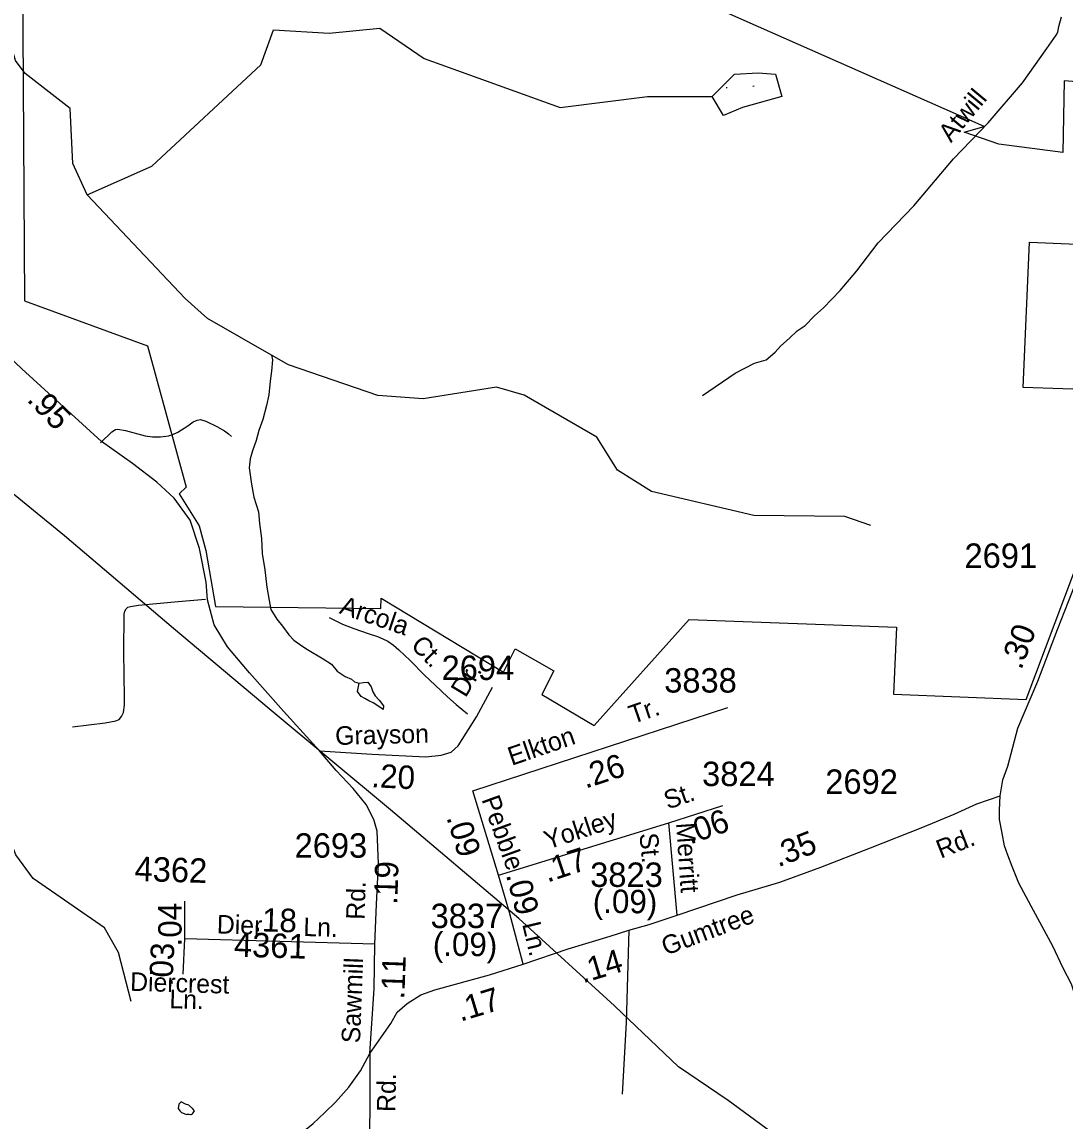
# Model space of a CAD drawing. Extents: x 1547597 to 1699558, y 810033 to 920809.
# Drawn here: x 1658248 to 1663591, y 831321 to 836948 of the extents above; entities that cross this region are included whole.
import ezdxf

# ---------------------------------------------------------------- set-up
doc = ezdxf.new("R2010")
doc.units = 0
for name, color, linetype in [('Exist Boundary Political City Limit New', 7, 'Continuous'), ('Exist Hydrographic Creek Single Shore', 7, 'Continuous'), ('Exist Hydrographic Misc Water Feature', 7, 'Continuous'), ('Exist Hydrographic Pond Under 1500 Sq Ft', 7, 'Continuous'), ('Exist Road Non-System Type 51', 7, 'Continuous'), ('Exist Road Non-System Type 51 Label', 7, 'Continuous'), ('Exist Road Secondary Mileage Hundredths English Label', 7, 'Continuous'), ('Exist Road Secondary Type 51 Attributed', 7, 'Continuous'), ('Exist Road Secondary Type 51 Label', 7, 'Continuous'), ('Exist Road Secondary Type 51 Number Label', 7, 'Continuous'), ('Exist Utilities Electrical Transmission Line', 7, 'Continuous'), ('Map Preparation Boundary City Limit Buffer Line', 7, 'Continuous')]:
    doc.layers.add(name, color=color, linetype=linetype)

msp = doc.modelspace()

# ---------------------------------------------------------------- linework, layer by layer
at = {"layer": 'Exist Boundary Political City Limit New'}
for points in [[(1663985.9, 835056.5), (1663377.2, 835077), (1663409, 835821), (1664261.3, 835784.4), (1664595.4, 836587.6), (1664215.5, 836598.1), (1663585.9, 836647.5), (1663579.7, 836280), (1663252.6, 836322.6), (1663074.6, 836384), (1663176.7, 836413.2), (1661537.3, 837138.4), (1661533.6, 837062.8), (1660867.2, 837091.5), (1660896.8, 837520.4), (1659909, 837559.5), (1658709.4, 837590.4), (1658249.2, 837458.7)], [(1658249.2, 837458.7), (1658260.5, 835520.8), (1658891, 835290.3), (1659090, 834567.4), (1659053.9, 834532.6), (1659155.5, 834368.4), (1659189.5, 834242.8), (1659239.7, 833955), (1660086.6, 833945.1), (1660088.3, 833998.8), (1660715.5, 833619.3), (1660775.3, 833738.2), (1660972.2, 833626.3), (1660910.9, 833504.5), (1661179, 833347), (1661666.5, 833889), (1662727.9, 833849.1), (1662711.9, 833507.5), (1663392.1, 833480), (1663985.9, 835056.5)]]:
    msp.add_lwpolyline(points, dxfattribs=at)
at = {"layer": 'Exist Hydrographic Creek Single Shore'}
for points in [[(1659526.2, 835243), (1659199.3, 835431.1), (1659084.3, 835531.9), (1658582.3, 836064), (1658508.3, 836223.1), (1658495.3, 836505.7), (1658264.3, 836684.4), (1658215.3, 836751), (1658151.3, 836975.5), (1658110.3, 837025.6), (1658009.3, 837027.6), (1657842.3, 836972), (1657338.3, 836653.9), (1657170.2, 836506.4), (1656952.3, 836399.2), (1656810.3, 836375.8), (1656251.2, 836400.3), (1655660.2, 836464.8), (1655477.2, 836442.3)], [(1658807.3, 831933.3), (1658743.3, 832184.1), (1658670.3, 832310.4), (1658306.2, 832563.9), (1658216.3, 832683.9), (1658119.3, 832932), (1658066.3, 833366.4), (1657993.3, 833568.1), (1657449.2, 834124.1), (1656558.3, 834887.3), (1656342.2, 834964), (1656168.3, 834967.5), (1656051.3, 835009.3), (1655945.3, 835152.6), (1655799.3, 835503.5), (1655793.2, 835703.9), (1655754.3, 835904.9), (1655492.2, 836366.4), (1655477.2, 836442.3)], [(1659526.2, 835243), (1659531.5, 835219), (1659526.7, 835160.9), (1659519.9, 835108.9), (1659513, 835038.8), (1659500.1, 834985), (1659481.2, 834913.1), (1659462.3, 834857.2), (1659447.6, 834805.3), (1659428.8, 834753.4), (1659416.3, 834711.6), (1659411.6, 834665.5), (1659424.4, 834581.2), (1659435.5, 834515), (1659460.3, 834440.4), (1659465.4, 834380.3), (1659474.4, 834304), (1659479.3, 834227.7), (1659492, 834143.5), (1659502.8, 834055.1), (1659513.8, 833986.9), (1659523.2, 833940.6), (1659554.4, 833890.1), (1659582, 833855.7), (1659615.2, 833811.1), (1659640.8, 833782.7), (1659682.4, 833754.1), (1659710, 833735.7), (1659791.4, 833688.5), (1659832.9, 833659.9), (1659862.5, 833625.4), (1659904.1, 833596.7), (1659935.8, 833584.3), (1659951.7, 833570), (1659975.6, 833563.7)], [(1662596.3, 834370.8), (1662463.4, 834416.1), (1661996.3, 834422.3), (1661473.4, 834544.6), (1661299.4, 834653.1), (1661193.4, 834822.7), (1660820.4, 835037.1), (1660679.3, 835079.3), (1660303.3, 835018.1), (1660070.3, 835036), (1659613.3, 835192.9), (1659526.2, 835243)]]:
    msp.add_lwpolyline(points, dxfattribs=at)
at = {"layer": 'Exist Hydrographic Misc Water Feature'}
for p, q in [((1661861.1, 836611.5), (1661855.5, 836611.3)), ((1661999, 836620.4), (1661992.3, 836618.6))]:
    msp.add_line(p, q, dxfattribs=at)
for points in [[(1658582.3, 836064), (1658913, 836209.7), (1659472.6, 836729.2), (1659537.5, 836907.8), (1659821.4, 836891.5), (1660080.9, 836915.9), (1660308, 836761.7), (1661005.5, 836510), (1661451.6, 836566.8), (1661784.1, 836566.8)], [(1661784.1, 836566.8), (1661897.7, 836680.5), (1662019.3, 836688.6), (1662108.5, 836680.5), (1662141, 836566.8), (1661938.2, 836510), (1661840.9, 836469.4), (1661784.1, 836566.8)], [(1659121.2, 831358.8), (1659132.6, 831373), (1659122.7, 831383.4), (1659103.4, 831402.6), (1659086.2, 831408.4), (1659062.9, 831418.8), (1659052.3, 831407.7), (1659048, 831385), (1659057.5, 831373.7), (1659064.9, 831365.1), (1659078.5, 831359.9), (1659091, 831355.1), (1659097, 831355.8), (1659101.1, 831355.7), (1659105.1, 831355.6), (1659111.2, 831355.4), (1659115.2, 831355.4), (1659121.2, 831358.8)]]:
    msp.add_lwpolyline(points, dxfattribs=at)
at = {"layer": 'Exist Hydrographic Pond Under 1500 Sq Ft'}
msp.add_lwpolyline([(1659975.6, 833563.7), (1659997.6, 833567.4), (1660019.5, 833569.1), (1660037.3, 833544.8), (1660045, 833518.7), (1660056.6, 833498.5), (1660078.3, 833476.1), (1660099.8, 833447.8), (1660097.6, 833427.8), (1660065.9, 833450.2), (1660048, 833462.5), (1660024.2, 833472.8), (1660004.5, 833485.2), (1659986.5, 833495.5), (1659966.9, 833519.8), (1659975.6, 833563.7)], dxfattribs=at)
at = {"layer": 'Exist Road Non-System Type 51'}
for points in [[(1661733.7, 835036.2), (1661900.5, 835150.5), (1662001, 835200.8), (1662060.4, 835219.1), (1662106.1, 835258), (1662135.7, 835290), (1662179.2, 835328.8), (1662219.7, 835366.8), (1662259.7, 835394.5), (1662307.9, 835444.1), (1662354.2, 835485.5), (1662438.6, 835574.4), (1662525.3, 835673.7), (1662634.2, 835818.2), (1662817.3, 836007.4), (1663020.5, 836248.3), (1663196.9, 836431.3), (1663372.6, 836636.4), (1663498.1, 836812.6), (1663545.5, 836881.3), (1663553.6, 836897.1), (1663559.7, 836924.9), (1663572.9, 836975.6)], [(1658650.9, 834794.2), (1658709.1, 834849.8), (1658727.2, 834861.6), (1658739.2, 834863.6), (1658779.1, 834857.4), (1658879.2, 834829.7), (1658917.1, 834824.6), (1658958.5, 834824.5), (1658998.9, 834829.9), (1659021, 834835.9), (1659047, 834847.7), (1659097.2, 834881.3), (1659125.2, 834901.2), (1659145.3, 834909.2), (1659163.2, 834913), (1659189.3, 834904.9), (1659246.9, 834876.5), (1659284.9, 834854.3), (1659306.8, 834840.3), (1659320.8, 834826.2)], [(1658506.5, 833339.3), (1658674.4, 833360.3), (1658728.5, 833370), (1658746.4, 833377.9), (1658758.5, 833391.8), (1658768.8, 833413.6), (1658772.9, 833449.8), (1658773.1, 833489.6), (1658770.4, 833721.6), (1658771.6, 833915.6), (1658775.7, 833931.6), (1658781.7, 833943.4), (1658789.9, 833951.5), (1658803.8, 833955.4), (1658846, 833963.2), (1659047.9, 833981.9), (1659187.8, 833993)], [(1659821, 833899.3), (1659890.7, 833865.1), (1659948.5, 833842.7), (1660022.3, 833818.2), (1660070.2, 833802), (1660096.1, 833789.9), (1660122.1, 833777.7), (1660151.9, 833757.5), (1660177.8, 833733.4), (1660237.3, 833678.9), (1660310.9, 833604.6), (1660364.6, 833552.3), (1660428.1, 833494), (1660471.9, 833453.7), (1660529.5, 833405.3)], [(1661357.2, 832298.2), (1661343.2, 831825.8), (1661323.2, 831459.3)]]:
    msp.add_lwpolyline(points, dxfattribs=at)
at = {"layer": 'Exist Road Secondary Type 51 Attributed'}
for points in [[(1659772.8, 833216.5), (1659588.2, 833419.3), (1659413.7, 833616.9), (1659301.5, 833749.9), (1659232.9, 833862.2), (1659197.9, 833990.6), (1659191.6, 834080), (1659158.4, 834252.5), (1659110.6, 834398.1), (1659027.8, 834510.9), (1658938.5, 834592), (1658813.9, 834687.6), (1658656, 834799.9), (1658247.4, 835172.4), (1658147.7, 835268.4), (1657846.9, 835579.3), (1657678.6, 835785.2), (1657465.4, 836075.3), (1657288.8, 836320.6), (1657139.6, 836494.8), (1657019.1, 836654.9), (1656919.4, 836825.4), (1656890.4, 836937.7), (1656871.6, 837067.7)], [(1663259.5, 832986.1), (1663272.5, 833068.7), (1663298.6, 833138.2), (1663349.6, 833332.8), (1663452.4, 833574.2), (1663552, 833837.5), (1663608.9, 833982.1), (1663759.4, 834365.4)], [(1659772.8, 833216.5), (1660042.2, 833200.3), (1660316.5, 833185.8), (1660395.4, 833194.1), (1660447.3, 833210.7), (1660482.6, 833241.9), (1660576.1, 833391.6), (1660659.2, 833543.2)], [(1660556.9, 833012.1), (1661864.5, 833438.4)], [(1660056.5, 832226.1), (1660064.8, 832429.8), (1660075.2, 832637.8), (1660066.9, 832806.2), (1660050.4, 832865.1), (1660010.9, 832942.1), (1659944.4, 833023.2), (1659857.2, 833116.7), (1659772.8, 833216.5)], [(1660688.7, 832580.6), (1660556.9, 833012.1)], [(1661603.5, 832375.9), (1661910.9, 832479.4), (1662129.5, 832544.1), (1662340, 832620.9), (1662594.3, 832719.4), (1662862.8, 832825.8), (1663023.1, 832892.8), (1663139.8, 832946), (1663259.5, 832986.1)], [(1663811.1, 831265), (1663772, 831438.8), (1663750.3, 831595.3), (1663715.6, 831738.7), (1663685.2, 831864.7), (1663672.1, 831908.2), (1663641.7, 831969.1), (1663624.4, 832021.2), (1663580.9, 832103.8), (1663528.8, 832216.8), (1663428.9, 832399.3), (1663355.1, 832538.4), (1663320.3, 832625.3), (1663298.6, 832681.8), (1663281.2, 832729.6), (1663268.2, 832794.8), (1663255.2, 832864.4), (1663255.2, 832912.2), (1663259.5, 832986.1)], [(1661560.9, 832848), (1661837.8, 832936.3)], [(1660688.7, 832580.6), (1661560.9, 832848)], [(1661603.5, 832375.9), (1661560.9, 832848)], [(1660814.9, 832124.1), (1660745.6, 832388.3), (1660720, 832476.5), (1660688.7, 832580.6)], [(1659082.6, 832254.8), (1659081.9, 832446.8)], [(1660814.9, 832124.1), (1661045.2, 832203.4), (1661261.5, 832268), (1661357.2, 832298.2), (1661460.5, 832327.1), (1661603.5, 832375.9)], [(1659073.9, 832072.7), (1659082.6, 832254.8)], [(1660056.5, 832226.1), (1659082.6, 832254.8)], [(1660029.8, 831666.7), (1660052.2, 831998.9), (1660056.5, 832226.1)], [(1660029.8, 831666.7), (1660137.6, 831820.3), (1660169.9, 831878.4), (1660221.5, 831923.7), (1660290.7, 831967.4), (1660362.8, 831993), (1660642.7, 832069.2), (1660814.9, 832124.1)], [(1658643.5, 831181.3), (1659076.5, 831147.7), (1659223, 831136.1), (1659383.3, 831129.5), (1659421.1, 831133.5), (1659492.8, 831151.4), (1659552.6, 831175.3), (1659662.1, 831245), (1659739.7, 831308.7), (1659798.4, 831364.1), (1659854.7, 831417.8), (1659922.9, 831493.9), (1659982.7, 831577.5), (1660029.8, 831666.7)], [(1660029.8, 831666.7), (1660029.9, 831368.7), (1660019.7, 830974.9), (1660023.5, 830807.9), (1660011.5, 830608.7)]]:
    msp.add_lwpolyline(points, dxfattribs=at)
at = {"layer": 'Exist Utilities Electrical Transmission Line'}
msp.add_lwpolyline([(1663369.8, 830221.7), (1663053.3, 830481.7), (1662572.7, 830879.8), (1662141.3, 831223.6), (1661866.1, 831427.1), (1661610.6, 831598.3), (1661282.8, 831910.6), (1660792.8, 832359), (1660136.4, 832915.4), (1659515.3, 833431.5), (1659025, 833843.7), (1658465.4, 834316.9), (1657810.7, 834851.4), (1657203.5, 835353.2), (1656408.5, 836013.5), (1656087.9, 836267.6)], dxfattribs=at)
at = {"layer": 'Map Preparation Boundary City Limit Buffer Line'}
for points in [[(1663985.9, 835056.5), (1663377.2, 835077), (1663409, 835821), (1664261.3, 835784.4), (1664595.4, 836587.6), (1664215.5, 836598.1), (1663585.9, 836647.5), (1663579.7, 836280), (1663252.6, 836322.6), (1663074.6, 836384), (1663176.7, 836413.2), (1661537.3, 837138.4), (1661533.6, 837062.8), (1660867.2, 837091.5), (1660896.8, 837520.4), (1659909, 837559.5), (1658709.4, 837590.4), (1658249.2, 837458.7)], [(1658249.2, 837458.7), (1658260.5, 835520.8), (1658891, 835290.3), (1659090, 834567.4), (1659053.9, 834532.6), (1659155.5, 834368.4), (1659189.5, 834242.8), (1659239.7, 833955), (1660086.6, 833945.1), (1660088.3, 833998.8), (1660715.5, 833619.3), (1660775.3, 833738.2), (1660972.2, 833626.3), (1660910.9, 833504.5), (1661179, 833347), (1661666.5, 833889), (1662727.9, 833849.1), (1662711.9, 833507.5), (1663392.1, 833480), (1663985.9, 835056.5)]]:
    msp.add_lwpolyline(points, dxfattribs=at)

# ---------------------------------------------------------------- texts
at = {"layer": 'Exist Road Non-System Type 51 Label'}
for s, rotation, p in [('Atwill', 50.3285, (1663006.9, 836326.8)), ('Arcola', 341.3334, (1659869.5, 833921.7)), ('Ct.', 314.6898, (1660235.1, 833751.2))]:
    msp.add_text(s, height=95, rotation=rotation, dxfattribs=at).set_placement(p)
at = {"layer": 'Exist Road Secondary Mileage Hundredths English Label'}
for s, rotation, p in [('.95', 313.9032, (1658269.1, 835010.6)), ('.30', 69.2817, (1663366.5, 833627.4)), ('.26', 18.057, (1661134.9, 833022.6)), ('.20', 356.9619, (1660035.6, 833031.2)), ('.06', 19.1722, (1661670.1, 832736.4)), ('.09', 286.9838, (1660421.5, 832876)), ('.35', 21.1682, (1662121.4, 832619.7)), ('.17', 18.196, (1660939.6, 832541.8)), ('.19', 88.3879, (1660170.9, 832427.2)), ('.09', 284.6881, (1660726.7, 832582)), ('(.09)', 359.4366, (1661171.8, 832387.3)), ('.04', 90.1917, (1659066.4, 832215.6)), ('.18', 358.2839, (1659431.7, 832293.6)), ('(.09)', 359.4366, (1660352.3, 832167.8)), ('.03', 87.2794, (1659018.8, 832009)), ('.14', 16.6444, (1661121.3, 832026)), ('.11', 87.9385, (1660206.7, 831943.4)), ('.17', 16.8152, (1660494.2, 831829.7))]:
    msp.add_text(s, height=120, rotation=rotation, dxfattribs=at).set_placement(p)
at = {"layer": 'Exist Road Secondary Type 51 Label'}
for s, rotation, p in [('Dr.', 58.7949, (1660520.4, 833485.1)), ('Tr.', 19.0289, (1661376.7, 833353.3)), ('Grayson', 1.4189, (1659853.7, 833246.6)), ('Elkton', 19.0283, (1660756.6, 833139.5)), ('St.', 19.1722, (1661556, 832915.3)), ('Pebble', 289.8696, (1660601, 832968)), ('Yokley', 18.196, (1660941.4, 832711)), ('Merritt', 273.9955, (1661598.3, 832846.5)), ('Rd.', 21.6183, (1662954.4, 832664.1)), ('St.', 275.3079, (1661410.8, 832792.7)), ('Rd.', 88.3879, (1660003.3, 832350.9)), ('Dier', 358.2839, (1659245.4, 832282.1)), ('Ln.', 358.2839, (1659688.4, 832268.8)), ('Gumtree', 20.579, (1661545.8, 832167.5)), ('Ln.', 283.2779, (1660809.9, 832330)), ('Sawmill', 87.825, (1659979.6, 831718.6)), ('Diercrest', 358.2839, (1658801.2, 831988.5)), ('Ln.', 358.2839, (1659002.4, 831899.3)), ('Rd.', 89.1605, (1660161.1, 831367.3))]:
    msp.add_text(s, height=95, rotation=rotation, dxfattribs=at).set_placement(p)
at = {"layer": 'Exist Road Secondary Type 51 Number Label'}
for s, p in [('2691', (1663076, 834153.5)), ('2694', (1660397.6, 833579.4)), ('3838', (1661537.9, 833515)), ('3824', (1661732.1, 833036.1)), ('2692', (1662363, 832996.4)), ('2693', (1659644.8, 832669.6)), ('3823', (1661158.7, 832520)), ('3837', (1660341.3, 832309.2))]:
    msp.add_text(s, height=125, dxfattribs=at).set_placement(p)
for s, p in [('4362', (1658823.7, 832551)), ('4361', (1659332.7, 832163.5))]:
    msp.add_text(s, height=125, rotation=358.2839, dxfattribs=at).set_placement(p)

doc.saveas('drawing.dxf')
